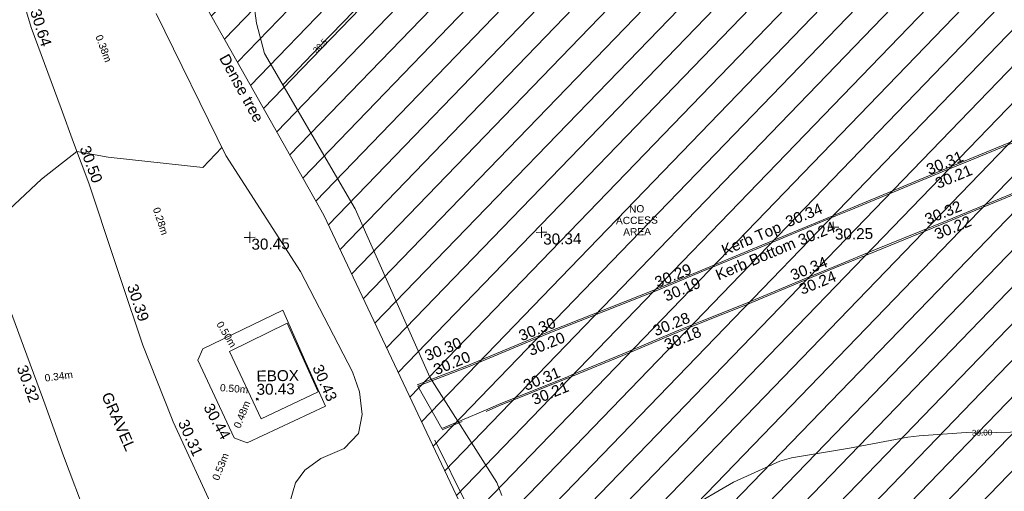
# Model space of a CAD drawing. Header units: millimetres. Extents: x -287732 to 520720, y -88450 to 287754.
# Tile 331 of 383: x 278111 to 311856, y 110887 to 127044. Entities that reach past the tile are written whole.
import ezdxf

# ---------------------------------------------------------------- set-up
doc = ezdxf.new("R2010")
doc.units = ezdxf.units.MM
for name, pattern in [('IMPORT-HIDDEN2 _3_', [4762.5, 3175, -1587.5]), ('IMPORT-UG_ELEC_QLB2 _2_', [2500, 1500, -300.0000000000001, 0, -50, 150, -300.0000000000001, 0, -200]), ('IMPORT-UG_ELEC_STREET LIGHTING_QLB2 _2_', [2700, 1500, -300.0000000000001, 0, -250, 150, -300.0000000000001, 0, -200])]:
    doc.linetypes.add(name, pattern=pattern)
for name, color, linetype, lineweight, true_color in [('00_UAV_CONCRETE', 9, 'Continuous', 9, 0x808080), ('00_UAV_ESB_BOX', 240, 'Continuous', 9, 0xff003f), ('00_UAV_FENCE', 7, 'Continuous', 9, 0x264c2f), ('00_UAV_FOOTPATH', 7, 'Continuous', 9, 0xa50000), ('00_UAV_KERB_BOTTOM', 1, 'Continuous', 9, 0xff0000), ('00_UAV_KERB_TOP', 7, 'Continuous', 9, 0xa500a5), ('00_UAV_LEVEL_SPOT', 7, 'Continuous', 9, 0x666666), ('00_UAV_TREE_LINE', 7, 'Continuous', 9, 0x52a552), ('01_DTM_CONTOUR_MJR', 7, 'Continuous', 9, 0x7f3f00), ('01_DTM_CONTOUR_MJR_LABELS', 7, 'Continuous', 9, 0x7f3f00), ('01_DTM_CONTOUR_MNR', 7, 'Continuous', 9, 0xa5a552), ('01_DTM_CONTOUR_MNR_LABELS', 7, 'Continuous', 9, 0xa5a552), ('12333-PUM-2D-U-0001-C01 - Rev2_REVIT IMPORT_dwg', 7, 'Continuous', 9, 0x767676), ('PUM-CHAMBER EXTENTS', 6, 'IMPORT-HIDDEN2 _3_', 9, 0xff00ff), ('PUM-ELECTRIC-QLB2', 1, 'IMPORT-UG_ELEC_QLB2 _2_', 9, 0xff0000), ('PUM-UNABLE TO SURVEY', 190, 'Continuous', 9, 0x7f00ff)]:
    doc.layers.add(name, color=color, linetype=linetype, lineweight=lineweight, true_color=true_color)
for name, color, linetype, lineweight in [('00_UAV_DRIVE_WAY', 7, 'Continuous', 9), ('00_UAV_SURVEY_TEXT', 7, 'Continuous', 9), ('GEN-TEXT', 7, 'Continuous', 9)]:
    doc.layers.add(name, color=color, linetype=linetype, lineweight=lineweight)
doc.styles.add('Arial_1', font='arial.ttf', dxfattribs={"height": 250})
doc.styles.add('Swis721 Lt BT_1', font='swissl.ttf', dxfattribs={"height": 200})
doc.styles.add('Swis721 Lt BT_2', font='swissl.ttf', dxfattribs={"height": 375})

# ---------------------------------------------------------------- blocks, each defined once
blk = doc.blocks.new('12333-PUM-2D-U-0001-C01 - Rev2_REVIT IMPORT_dwg_UAV-2077255-Site Location Plan Proposed')
at = {"layer": '00_UAV_LEVEL_SPOT', "color": 254, "true_color": 0xcccccc, "flags": 128}
for points in [[(0, -500.0000000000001), (0, 0), (-500.0000000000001, 0)], [(500.0000000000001, 0), (0, 0), (0, 500.0000000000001)]]:
    blk.add_lwpolyline(points, dxfattribs=at)
blk = doc.blocks.new('12333-PUM-2D-U-0001-C01 - Rev2_REVIT IMPORT_dwg_MGS62954_T2_Galway_ITM_3d_Rev1-2077680-Site Location Plan Proposed')
at = {"layer": '00_UAV_CONCRETE', "color": 254, "true_color": 0xcccccc, "flags": 128}
blk.add_lwpolyline([(534188322.7450001, 725666205.5035001), (534191086.7450001, 725667484.5035), (534191849.6518393, 725665685.215393), (534192492.7450001, 725664168.5035001), (534189791.7450001, 725662960.5035001), (534189426.9168756, 725663108.537972), (534189340.7450001, 725663143.5035), (534188145.745, 725665821.5035001)], close=True, dxfattribs=at)
at = {"layer": '00_UAV_DRIVE_WAY', "color": 254, "true_color": 0xcccccc, "flags": 128}
for points in [[(534182414.4094507, 725678084.8393886), (534182637.7450285, 725677314.5034418), (534183607.7450284, 725674523.5034417), (534184018.7496993, 725673352.3219903), (534184511.7450283, 725671947.5034418), (534185338.7450285, 725669322.5034418), (534185567.9035017, 725668600.2253447), (534186273.7450284, 725666375.5034419), (534187210.511514, 725663880.2895904), (534187266.7450284, 725663730.5034419), (534188685.7450284, 725660505.5034418)], [(534184261.351, 725660460.7750001), (534183489.351, 725662628.7750001), (534182872.2144597, 725664422.1511388), (534182617.351, 725665162.7750002), (534182184.1985, 725666407.7525002), (534181555.1985001, 725668194.7525)]]:
    blk.add_lwpolyline(points, dxfattribs=at)
at = {"layer": '00_UAV_ESB_BOX', "color": 254, "true_color": 0xcccccc, "flags": 128}
blk.add_lwpolyline([(534190280.745, 725663772.5035001), (534189234.7450001, 725666096.5035001), (534191231.5358037, 725667037.5520796), (534192250.5744484, 725664661.7621186)], close=True, dxfattribs=at)
at = {"layer": '00_UAV_FENCE', "color": 254, "true_color": 0xcccccc, "flags": 128}
blk.add_lwpolyline([(534196219.3712668, 725662944.7010931), (534198356.2455468, 725658427.7383673), (534198600.3712669, 725657911.7010932), (534200745.6305526, 725654045.649816), (534201314.3712668, 725653020.7010932), (534202105.3712669, 725650962.7010932), (534202291.3712668, 725649628.7010932), (534202355.4630347, 725649374.9661344), (534202510.3509521, 725648761.7753834)], dxfattribs=at)
at = {"layer": '00_UAV_FOOTPATH', "color": 254, "true_color": 0xcccccc}
for p, q in [((534196463.9455001, 725663332.5159999), (534195669.9455001, 725664798.516)), ((534197973.1971415, 725663941.3092233), (534197154.9294585, 725663611.2411243))]:
    blk.add_line(p, q, dxfattribs=at)
at = {"layer": '00_UAV_KERB_BOTTOM', "color": 254, "true_color": 0xcccccc}
blk.add_line((534197154.9294585, 725663611.2411243), (534196463.9455001, 725663332.5159999), dxfattribs=at)
at = {"layer": '00_UAV_KERB_BOTTOM', "color": 254, "true_color": 0xcccccc, "flags": 128}
for points in [[(534219747.7485, 725677769.9545), (534220942.9455001, 725674783.516), (534220866.9455001, 725674757.5160002), (534220894.9455001, 725674682.5159999), (534219393.9304646, 725674069.376215), (534217452.9455001, 725673276.5159999), (534214751.3242902, 725672213.8326501), (534213903.9455, 725671880.516), (534210613.9455001, 725670584.5159999), (534210099.291876, 725670381.7230284), (534207225.9455001, 725669249.5159999), (534205448.621584, 725668546.4690808), (534203888.9455, 725667929.516), (534200780.5128521, 725666756.5387856), (534200276.9455002, 725666566.516), (534197434.9455001, 725665443.516), (534196114.581311, 725664961.0033077), (534195669.9455001, 725664798.516)], [(534218075.3697283, 725669126.5446144), (534217107.3697283, 725671415.5446144), (534214769.2381591, 725670498.4295105), (534213910.3697283, 725670161.5446146), (534211435.3697283, 725669204.5446144), (534210107.7170711, 725668690.2922572), (534209176.3697283, 725668329.5446144), (534206929.3697283, 725667428.5446147), (534205452.0954046, 725666868.4222134), (534204645.3697283, 725666562.5446146), (534202691.9455001, 725665777.516), (534200957.9455001, 725665098.516), (534200800.0185986, 725665037.7222321), (534198419.9455001, 725664121.516), (534197973.1971415, 725663941.3092233)]]:
    blk.add_lwpolyline(points, dxfattribs=at)
at = {"layer": '00_UAV_KERB_TOP', "color": 254, "true_color": 0xcccccc}
blk.add_line((534197170.6644757, 725663563.6736912), (534196482.6498367, 725663286.1463139), dxfattribs=at)
at = {"layer": '00_UAV_KERB_TOP', "color": 254, "true_color": 0xcccccc, "flags": 128}
for points in [[(534219701.327998, 725677751.3766373), (534220876.9734532, 725674813.7915777), (534220802.1247543, 725674788.185444), (534220831.1409419, 725674710.4635123), (534219283.0007023, 725674078.0738618), (534217434.3396866, 725673322.9264507), (534214639.9142324, 725672223.738529), (534213885.643007, 725671927.0457621), (534210595.620016, 725670631.0367118), (534209987.9008354, 725670391.5723946), (534207207.5845826, 725669296.0227501), (534205337.2888622, 725668556.1994505), (534203870.9222289, 725667976.156311), (534200668.5989964, 725666767.7491778), (534200258.9307379, 725666613.159522), (534197417.1741973, 725665490.2557235), (534196002.3022078, 725664973.2061863), (534195652.7835954, 725664845.4784213)], [(534218029.3183119, 725669107.0698347), (534217080.2878537, 725671351.2131395), (534214696.9008631, 725670416.3469255), (534213928.5148847, 725670114.9531136), (534211453.4292765, 725669157.9200209), (534210035.2240131, 725668608.5930599), (534209194.7044899, 725668283.0266222), (534206947.5389766, 725667381.9602545), (534205379.373087, 725666787.3754647), (534204663.0962692, 725666515.7923979), (534202710.3836277, 725665731.0392867), (534200976.0424545, 725665051.9056901), (534200727.4596553, 725664956.2140452), (534198438.2800868, 725664074.9971662), (534197997.2447681, 725663897.0948827)]]:
    blk.add_lwpolyline(points, dxfattribs=at)
at = {"layer": '00_UAV_TREE_LINE', "color": 254, "true_color": 0xcccccc, "flags": 128}
for points in [[(534190233.1934137, 725678358.9778761), (534190356.1934138, 725677331.9778761), (534190615.1934137, 725676287.9778762), (534193630.1934137, 725670909.9778763), (534196089.7450283, 725665099.5034418), (534198319.7450283, 725661451.5034418), (534198484.7450284, 725661002.5034418)], [(534191199.7450283, 725660856.5034417), (534191415.7450284, 725661560.5034417), (534191742.7450284, 725661995.5034418), (534192303.7450284, 725662385.5034418), (534193106.7450283, 725662705.5034417), (534193604.7450284, 725663219.5034418), (534193743.7450283, 725663864.5034418), (534193672.7450283, 725664643.5034418), (534193438.7450284, 725665331.5034419), (534191722.7450284, 725668802.5034417), (534189225.7450284, 725672822.5034418), (534186923.7450284, 725677720.5034418)]]:
    blk.add_lwpolyline(points, dxfattribs=at)
at = {"layer": '01_DTM_CONTOUR_MJR', "color": 254, "true_color": 0xcccccc, "flags": 128}
blk.add_lwpolyline([(534216430.0000002, 725662879.7704003), (534214976.5882564, 725662861.1086998), (534214869.7367339, 725662859.7367339), (534214430.0000002, 725662883.0541873), (534212815.2459017, 725662805.2459018), (534212430.0000002, 725662761.6309012), (534210430.0000002, 725662420.0000001), (534208430.0000002, 725662128.3333334), (534208030.0000001, 725662020.0000001), (534206430.0000002, 725661320.0000002), (534204796.6666667, 725660420.0000001), (534204430.0000002, 725660208.888889), (534203950.1149426, 725659940.1149426), (534202430.0000002, 725659087.5302247), (534202016.9230769, 725658833.0769233), (534201462.573052, 725658352.583488), (534201362.7359766, 725658197.6533285), (534200578.1252396, 725656335.5506643)], dxfattribs=at)
at = {"layer": '01_DTM_CONTOUR_MNR', "color": 254, "true_color": 0xcccccc, "flags": 128}
for points in [[(534196430.0000002, 725680420.0000001), (534192524.3627557, 725676514.3627555), (534191219.6965896, 725675209.6965895)], [(534189100.0169545, 725673090.0169544), (534188430.0000002, 725672420.0000001), (534185194.013395, 725672829.9547321), (534184120, 725673050.0000001), (534182902.7180127, 725672121.9581167), (534180810.0000002, 725670240)]]:
    blk.add_lwpolyline(points, dxfattribs=at)
at = {"xscale": 0.375, "yscale": 0.375, "zscale": 0.375}
for p in [(534190000.0000001, 725670000.0000001), (534200000.0000001, 725670000.0000001), (534210000.0000001, 725670000.0000001)]:
    blk.add_blockref('12333-PUM-2D-U-0001-C01 - Rev2_REVIT IMPORT_dwg_UAV-2077255-Site Location Plan Proposed', p, dxfattribs=at)
at = {"layer": '00_UAV_CONCRETE', "color": 251, "true_color": 0x666666, "char_height": 375, "width": 1495.902363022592, "attachment_point": 1, "line_spacing_factor": 1.005061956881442, "style": 'Swis721 Lt BT_2'}
for s, insert, rotation in [('30.43', (534192403.1812475, 725665648.3703269), 292.9771788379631), ('30.44', (534188631.1066967, 725664382.5870855), 297.8330587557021)]:
    blk.add_mtext(s, dxfattribs=dict(at, insert=insert, rotation=rotation))
at = {"layer": '00_UAV_DRIVE_WAY', "color": 251, "true_color": 0x666666, "char_height": 375, "width": 1495.902363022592, "attachment_point": 1, "line_spacing_factor": 1.005061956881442, "style": 'Swis721 Lt BT_2'}
for s, insert, rotation in [('30.64', (534182960.6915238, 725677988.2564658), 286.75908224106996), ('30.50', (534184568.8237657, 725673280.4131173), 289.3375879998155), ('30.39', (534186115.5484881, 725668511.696629), 287.6027650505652), ('30.32', (534182281.9698127, 725665799.3578128), 289.03136357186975), ('30.31', (534187764.2053193, 725663846.003519), 293.2420203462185)]:
    blk.add_mtext(s, dxfattribs=dict(at, insert=insert, rotation=rotation))
at = {"layer": '00_UAV_ESB_BOX', "color": 251, "true_color": 0x666666, "char_height": 375, "attachment_point": 1, "line_spacing_factor": 1.005061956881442, "style": 'Swis721 Lt BT_2'}
for s, insert, width in [('EBOX', (534190147.0652019, 725665431.8760566), 1619.373669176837), ('30.43', (534190139.5842771, 725664975.5016477), 1495.902363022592)]:
    blk.add_mtext(s, dxfattribs=dict(at, insert=insert, width=width))
at = {"layer": '00_UAV_KERB_BOTTOM', "color": 251, "true_color": 0x666666, "char_height": 375, "attachment_point": 1, "line_spacing_factor": 1.005061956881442, "style": 'Swis721 Lt BT_2'}
for s, insert, width, rotation in [('30.21', (534213476.5808547, 725671595.3288642), 1495.902363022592, 21.474737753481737), ('30.24', (534208745.3052991, 725669731.1576331), 1495.902363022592, 21.50631400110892), ('30.22', (534213417.5544924, 725669851.8707498), 1495.902363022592, 21.395770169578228), ('Kerb Bottom', (534205894.1594414, 725668587.4780551), 3414.456504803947, 21.986110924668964), ('30.24', (534208749.9820912, 725668047.5864861), 1495.902363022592, 21.174184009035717), ('30.19', (534204098.3365069, 725667895.2391328), 1495.902363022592, 21.5820114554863), ('30.20', (534199421.7650603, 725666115.9769835), 1495.902363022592, 21.083743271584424), ('30.18', (534204093.4190733, 725666232.4858662), 1495.902363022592, 20.91947217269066), ('30.20', (534196170.1300887, 725665512.9695185), 1495.902363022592, 21.03860669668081), ('30.21', (534199520.7693301, 725664428.5924691), 1495.902363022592, 21.0541496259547)]:
    blk.add_mtext(s, dxfattribs=dict(at, insert=insert, width=width, rotation=rotation))
at = {"layer": '00_UAV_KERB_TOP', "color": 251, "true_color": 0x666666, "char_height": 375, "attachment_point": 1, "line_spacing_factor": 1.005061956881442, "style": 'Swis721 Lt BT_2'}
for s, insert, width, rotation in [('30.31', (534213180.1546054, 725672075.4801484), 1495.902363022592, 21.477570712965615), ('30.34', (534208322.8015466, 725670368.4317509), 1495.902363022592, 21.506313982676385), ('30.32', (534213095.7050927, 725670371.1255621), 1495.902363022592, 21.368804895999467), ('Kerb Top', (534206114.3496417, 725669431.2512683), 2493.170605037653, 21.986110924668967), ('30.29', (534203801.1000237, 725668374.939844), 1495.902363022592, 21.58201145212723), ('30.34', (534208460.7099355, 725668538.6200905), 1495.902363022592, 21.240064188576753), ('30.28', (534203714.0391183, 725666715.4330455), 1495.902363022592, 21.028795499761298), ('30.30', (534199113.8764215, 725666625.1992971), 1495.902363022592, 21.17277053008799), ('30.30', (534195877.0811692, 725665996.9666959), 1495.902363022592, 21.001199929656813), ('30.31', (534199239.5950152, 725664922.3968768), 1495.902363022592, 21.05414963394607)]:
    blk.add_mtext(s, dxfattribs=dict(at, insert=insert, width=width, rotation=rotation))
at = {"layer": '00_UAV_LEVEL_SPOT', "char_height": 375, "width": 1495.902363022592, "attachment_point": 1, "line_spacing_factor": 1.005061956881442, "style": 'Swis721 Lt BT_2'}
for s, insert in [('30.45', (534190051.8765643, 725669949.1441548)), ('30.34', (534200051.8765643, 725669949.1441548)), ('30.25', (534210051.8765643, 725669949.1441548))]:
    blk.add_mtext(s, dxfattribs=dict(at, insert=insert))
at = {"layer": '00_UAV_SURVEY_TEXT', "color": 251, "true_color": 0x666666, "insert": (534185160.3099316, 725664823.3113992), "char_height": 375, "width": 2322.210334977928, "attachment_point": 1, "rotation": 292.59942206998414, "line_spacing_factor": 1.005061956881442, "style": 'Swis721 Lt BT_2'}
blk.add_mtext('GRAVEL', dxfattribs=at)
at = {"layer": '00_UAV_TREE_LINE', "color": 251, "true_color": 0x666666, "insert": (534189378.5552355, 725676338.5245112), "char_height": 375, "width": 2939.566865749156, "attachment_point": 1, "rotation": 297.71513814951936, "line_spacing_factor": 1.005061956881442, "style": 'Swis721 Lt BT_2'}
blk.add_mtext('Dense tree', dxfattribs=at)
at = {"layer": '01_DTM_CONTOUR_MJR_LABELS', "color": 251, "true_color": 0x666666, "insert": (534214976.8767494, 725662971.7362019), "char_height": 200, "width": 797.8007824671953, "attachment_point": 2, "rotation": 359.9912271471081, "line_spacing_factor": 1.005061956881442, "style": 'Swis721 Lt BT_1'}
blk.add_mtext('30.00', dxfattribs=at)
at = {"layer": '01_DTM_CONTOUR_MNR_LABELS', "color": 251, "true_color": 0x666666, "insert": (534192448.1534587, 725676594.6044331), "char_height": 200, "width": 620.5117196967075, "attachment_point": 2, "rotation": 45.00000000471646, "line_spacing_factor": 1.005061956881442, "style": 'Swis721 Lt BT_1'}
blk.add_mtext('30.5', dxfattribs=at)
blk = doc.blocks.new('12333-PUM-2D-U-0001-C01 - Rev2_REVIT IMPORT_dwg-1620468-Site Location Plan Proposed')
at = {"layer": 'PUM-CHAMBER EXTENTS', "true_color": 0xfff4d4}
h = blk.add_hatch(dxfattribs=at)
h.set_pattern_fill('FP_14', style=0, pattern_type=2)
h.set_pattern_definition([(45, (-533641079.65, -725615854.3560001), (-618.7184335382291, 618.7184335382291), [])])
h.paths.add_polyline_path([(561369.3501529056, 32961.6438213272), (583432.350152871, 42064.6438213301), (584672.3501528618, 38987.64382128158), (591969.3501528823, 41930.643821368), (585115.3501528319, 60252.64382129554), (601682.3501528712, 66542.64382133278), (593779.350152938, 86713.6438213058), (593325.3501529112, 86525.64382134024), (591535.8661504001, 91032.67662588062), (570762.3501528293, 82754.64382139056), (556580.3501529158, 77376.64382136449), (542174.3501528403, 72021.64382138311), (551469.3501528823, 54861.6438213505), (558438.2640803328, 39445.56149700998)])
at = {"layer": 'GEN-TEXT', "color": 253, "true_color": 0xaaaaaa}
for p, q in [((549046.1651949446, 48566.50919443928), (549116.8758730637, 48637.2198725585)), ((549116.8758730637, 48566.50919443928), (549046.1651949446, 48637.2198725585))]:
    blk.add_line(p, q, dxfattribs=at)
at = {"layer": 'PUM-UNABLE TO SURVEY', "color": 7, "true_color": 0xfff4d4, "flags": 128}
blk.add_lwpolyline([(593403.6889939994, 86558.08369385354), (593779.350152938, 86713.6438213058), (601682.3501528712, 66542.64382133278), (585115.3501528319, 60252.64382129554), (591969.3501528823, 41930.64382136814), (584672.3501528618, 38987.64382128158), (583432.350152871, 42064.64382132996), (561369.3501529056, 32961.64382132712), (551469.3501528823, 54861.6438213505), (542174.3501528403, 72021.64382138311), (556580.3501529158, 77376.64382136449), (570762.3501528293, 82754.64382139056), (574739.2409170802, 84339.39395276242)], dxfattribs=at)
blk.add_blockref('12333-PUM-2D-U-0001-C01 - Rev2_REVIT IMPORT_dwg_MGS62954_T2_Galway_ITM_3d_Rev1-2077680-Site Location Plan Proposed', (-533641079.6498471, -725615854.3561786))
at = {"layer": 'PUM-ELECTRIC-QLB2', "char_height": 250, "width": 1160.025439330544, "attachment_point": 2, "line_spacing_factor": 0.9417779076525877, "style": 'Arial_1'}
for s, insert, rotation in [('0.38m', (544143.6375945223, 60746.26124674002), 289.6117463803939), ('0.28m', (545995.0131597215, 54793.1945606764), 287.5086562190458), ('0.50m', (548173.3269836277, 50899.71327139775), 300.2886172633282), ('0.34m', (542275.288658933, 49626.57859800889), 6.721328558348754), ('0.50m', (548305.3592242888, 49098.84123971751), 354.52917672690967), ('0.48m', (548430.1705006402, 48130.62583455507), 67.35877424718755), ('0.53m', (547662.8471929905, 46356.68382366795), 67.35877424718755)]:
    blk.add_mtext(s, dxfattribs=dict(at, insert=insert, rotation=rotation))
at = {"layer": 'PUM-UNABLE TO SURVEY', "color": 41, "true_color": 0xffdf7f, "insert": (562194.787652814, 55016.51243791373), "char_height": 250, "width": 1714.021757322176, "attachment_point": 2, "line_spacing_factor": 0.9417779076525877, "style": 'Arial_1'}
blk.add_mtext('NO\\PACCESS\\PAREA', dxfattribs=at)

msp = doc.modelspace()

# ---------------------------------------------------------------- block references
at = {"layer": '12333-PUM-2D-U-0001-C01 - Rev2_REVIT IMPORT_dwg', "color": 254, "linetype": 'IMPORT-UG_ELEC_STREET LIGHTING_QLB2 _2_', "true_color": 0xffd4d4, "rotation": 0.9999999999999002}
msp.add_blockref('12333-PUM-2D-U-0001-C01 - Rev2_REVIT IMPORT_dwg-1620468-Site Location Plan Proposed', (-261895.0770586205, 55869.5817132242), dxfattribs=at)

doc.saveas('drawing.dxf')
